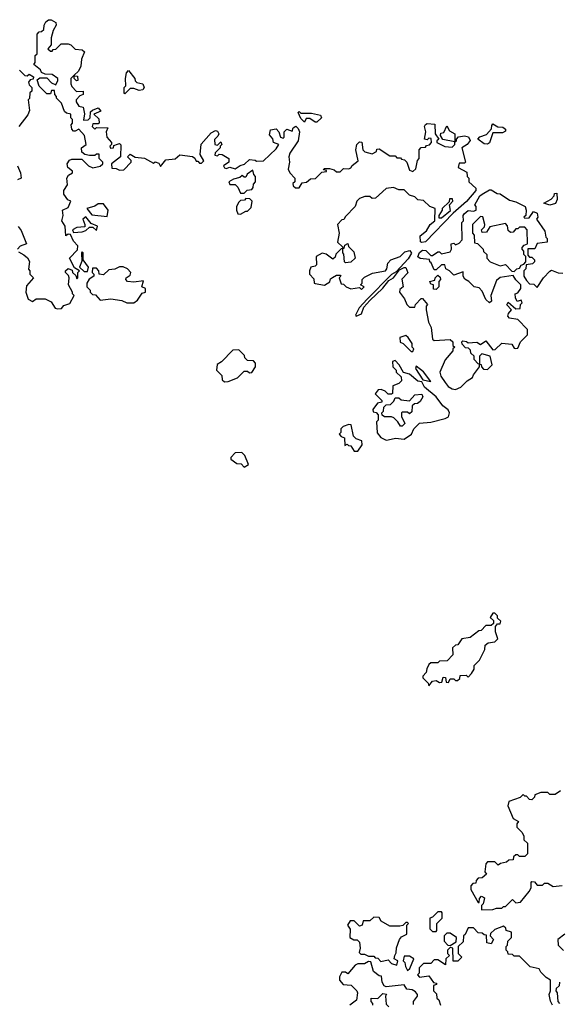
# Model space of a CAD drawing. Extents: x 2494106 to 2685573, y 758056 to 915185.
# Tile 284 of 507: x 2609522 to 2612559, y 855150 to 860686. Entities that reach past the tile are written whole.
import ezdxf

# ---------------------------------------------------------------- set-up
doc = ezdxf.new("R2010")
doc.units = 0

msp = doc.modelspace()

# ---------------------------------------------------------------- linework, layer by layer
at = {"layer": '0CON05XD'}
for points in [[(2609545, 859363.3), (2609566.4, 859346.4), (2609577, 859327), (2609573, 859283), (2609580, 859275), (2609580, 859255), (2609600, 859235), (2609560.7, 859189.3), (2609556.7, 859155), (2609570, 859115), (2609595, 859102.5), (2609615, 859117.5), (2609665, 859117.5), (2609699.3, 859099.3), (2609722.5, 859065), (2609735, 859060), (2609757, 859063), (2609771.7, 859078.3), (2609805, 859090), (2609830, 859135), (2609820, 859145), (2609820, 859155), (2609797.5, 859195), (2609800, 859235), (2609797, 859247), (2609780, 859265), (2609780, 859275), (2609795, 859287.5), (2609818.3, 859278.3), (2609820, 859265), (2609838.3, 859248.3), (2609845, 859230), (2609850, 859235), (2609850, 859265), (2609860, 859275), (2609831.7, 859291.7), (2609802.5, 859345), (2609848.3, 859391.7), (2609850, 859415), (2609825, 859440), (2609808.3, 859478.3), (2609795, 859480), (2609781.7, 859471.7), (2609777.5, 859525), (2609760, 859555), (2609767.5, 859585), (2609762.5, 859615), (2609795, 859630), (2609810, 859665), (2609793.6, 859673.6), (2609770, 859705), (2609770, 859725), (2609791.7, 859758.3), (2609787.5, 859795), (2609797.5, 859812.5), (2609820, 859825), (2609820, 859835), (2609792.5, 859855), (2609790, 859875), (2609803.6, 859896.4), (2609815, 859902.5), (2609871.7, 859901.7), (2609910, 859865), (2609935, 859852.5), (2609975, 859862.5), (2609990, 859875), (2609990, 859885), (2609970, 859905), (2609970, 859930), (2609955, 859930), (2609945, 859922.5), (2609915, 859922.5), (2609888.3, 859928.3), (2609871.7, 859941.7), (2609870, 859965), (2609897.5, 859985), (2609887.5, 860035), (2609855, 860070), (2609835, 860060), (2609825, 860060), (2609815, 860070), (2609812.5, 860095), (2609820, 860105), (2609820, 860125), (2609810, 860135), (2609810, 860155), (2609785, 860160), (2609775, 860170), (2609757, 860217), (2609730, 860245), (2609730, 860255), (2609720, 860265), (2609718.3, 860288.3), (2609701.7, 860288.3), (2609695, 860270), (2609675, 860270), (2609631.7, 860311.7), (2609621.7, 860348.3), (2609635, 860360), (2609675, 860360), (2609701.7, 860331.7), (2609725, 860320), (2609737.5, 860345), (2609736.4, 860356.4), (2609705, 860377.5), (2609665, 860380), (2609645, 860390), (2609640, 860405), (2609602.5, 860435), (2609610, 860445), (2609610, 860485), (2609620, 860495), (2609620, 860605), (2609631.7, 860618.3), (2609645, 860620), (2609658.3, 860631.7), (2609660, 860655), (2609670, 860675), (2609683.8, 860686.2), (2609700, 860685), (2609725, 860670), (2609727.5, 860655), (2609710, 860625), (2609700, 860585), (2609700, 860545), (2609681.7, 860521.7), (2609695, 860510), (2609705, 860510), (2609711.7, 860518.3), (2609725, 860520), (2609755, 860550), (2609795, 860550), (2609810, 860545), (2609835, 860520), (2609875, 860517.5), (2609887.5, 860505), (2609870, 860465), (2609867.5, 860425), (2609853, 860397), (2609830, 860375), (2609830, 860370), (2609848.3, 860368.3), (2609850, 860345), (2609841.7, 860341.7), (2609830, 860355), (2609830, 860370), (2609825, 860370), (2609810, 860355), (2609810, 860325), (2609815, 860310), (2609841.7, 860281.7), (2609880, 860285), (2609880, 860265), (2609861.7, 860258.3), (2609840, 860235), (2609840, 860225), (2609855, 860200), (2609880, 860195), (2609887.5, 860157.5), (2609881.7, 860121.7), (2609907.5, 860122.5), (2609920, 860135), (2609921.7, 860168.3), (2609931.7, 860178.3), (2609965, 860190), (2609978.3, 860171.7), (2609940, 860155), (2609968.3, 860128.3), (2609970, 860105), (2609965, 860100), (2609935, 860100), (2609930, 860085), (2609945, 860070), (2609955, 860080), (2610018.3, 860078.3), (2610010, 860055), (2610012.5, 860025), (2610040, 859995), (2610040, 859985), (2610030, 859975), (2610033, 859963), (2610050, 859965), (2610051.7, 859978.3), (2610073, 859987), (2610085, 859990), (2610091.7, 859981.7), (2610090, 859915), (2610040, 859875), (2610041.7, 859851.7), (2610065, 859850), (2610085, 859840), (2610108.3, 859841.7), (2610150, 859885), (2610150, 859895), (2610130, 859915), (2610145, 859930), (2610173, 859913), (2610225, 859907.5), (2610275, 859880), (2610285, 859887.5), (2610305, 859880), (2610315, 859860), (2610345, 859897.5), (2610397, 859903), (2610423, 859927), (2610495, 859917.5), (2610508.3, 859908.3), (2610515, 859890), (2610525, 859890), (2610535, 859880), (2610545, 859880), (2610558.3, 859891.7), (2610538.3, 859928.3), (2610543.8, 859986.2), (2610600.7, 860049.3), (2610625, 860062.5), (2610635, 860060), (2610642.5, 860045), (2610638.3, 860031.7), (2610618.3, 860011.7), (2610620, 859985), (2610635, 859980), (2610655, 860000), (2610660, 859985), (2610650, 859975), (2610650, 859965), (2610621.7, 859938.3), (2610620, 859925), (2610635, 859920), (2610645, 859930), (2610661.7, 859928.3), (2610700, 859905), (2610700, 859885), (2610670, 859865), (2610675, 859852.5), (2610685, 859850), (2610705, 859857.5), (2610735, 859847.5), (2610763, 859867), (2610787, 859873), (2610815, 859900), (2610847, 859897), (2610855, 859890), (2610895, 859892.5), (2610965, 859960), (2610980, 859985), (2610950, 859995), (2610947, 860017), (2610928.3, 860038.3), (2610933.6, 860066.4), (2610965, 860072.5), (2610980, 860055), (2610990, 860025), (2611005, 860020), (2611010, 860025), (2611010, 860055), (2611025, 860070), (2611055, 860060), (2611061.7, 860078.3), (2611077, 860087), (2611090, 860075), (2611097.5, 860055), (2611090, 860005), (2611043.3, 859935), (2611036.7, 859915), (2611040, 859885), (2611032.5, 859845), (2611042.5, 859825), (2611070, 859795), (2611070, 859775), (2611060, 859765), (2611061.7, 859751.7), (2611075, 859740), (2611095, 859740), (2611111.7, 859768.3), (2611137, 859773), (2611158.3, 859791.7), (2611187, 859793), (2611221.7, 859828.3), (2611248.3, 859831.7), (2611248.3, 859838.3), (2611231.7, 859841.7), (2611235, 859850), (2611265, 859850), (2611291.7, 859841.7), (2611305, 859830), (2611325, 859830), (2611345, 859850), (2611375, 859847.5), (2611386.4, 859853.6), (2611393.6, 859866.4), (2611427, 859893), (2611413.8, 859955), (2611420, 859985), (2611435, 860000), (2611448.3, 859998.3), (2611453.3, 859955), (2611465, 859942.5), (2611505, 859932.5), (2611530, 859945), (2611531.7, 859958.3), (2611545, 859960), (2611605, 859920), (2611635, 859920), (2611645, 859910), (2611665, 859910), (2611671.7, 859901.7), (2611688.3, 859898.3), (2611700, 859885), (2611715, 859840), (2611735, 859832.5), (2611751.7, 859848.3), (2611760, 859895), (2611770, 859905), (2611770, 859955), (2611781.7, 859968.3), (2611805, 859970), (2611811.7, 859978.3), (2611828.3, 859981.7), (2611840, 859995), (2611838.3, 860018.3), (2611825, 860020), (2611815, 860010), (2611800, 860015), (2611807.5, 860055), (2611800, 860085), (2611805, 860097.5), (2611815, 860102.5), (2611858.3, 860098.3), (2611860, 860045), (2611880, 860015), (2611870, 860005), (2611870, 859995), (2611915, 859972.5), (2611955, 859970), (2611970, 859985), (2611970, 860000), (2611903, 860013), (2611890, 860035), (2611891.7, 860048.3), (2611908.3, 860051.7), (2611925, 860090), (2611941.7, 860061.7), (2611970, 860045), (2611970, 860000), (2611980, 860005), (2611980, 860015), (2611991.7, 860028.3), (2612025, 860032.5), (2612048.3, 860028.3), (2612057, 860007), (2612040, 859985), (2612010, 859965), (2612030, 859885), (2612025, 859880), (2611995, 859880), (2611990, 859855), (2612038.3, 859828.3), (2612040, 859805), (2612050, 859795), (2612050, 859775), (2612089.3, 859739.3), (2612088.8, 859725), (2612036.7, 859663.3), (2611961.7, 859598.3), (2611805, 859436.7), (2611785, 859432.5), (2611777.5, 859437.5), (2611775, 859470), (2611811.7, 859498.3), (2611832.5, 859535), (2611857.5, 859555), (2611860, 859625), (2611830, 859635), (2611795, 859670), (2611763, 859673), (2611745, 859690), (2611715, 859700), (2611685, 859730), (2611655, 859730), (2611625, 859742.5), (2611585, 859737.5), (2611525, 859682.5), (2611505, 859680), (2611491.7, 859691.7), (2611465, 859692.5), (2611435, 859680), (2611420, 859665), (2611410, 859635), (2611355, 859580), (2611346.4, 859563.6), (2611335, 859560), (2611310, 859535), (2611320, 859485), (2611310, 859435), (2611338.3, 859408.3), (2611340, 859400), (2611348.3, 859401.7), (2611351.7, 859418.3), (2611368.3, 859428.3), (2611371.7, 859411.7), (2611401.7, 859381.7), (2611410, 859345), (2611385, 859322.5), (2611355, 859320), (2611350, 859325), (2611347, 859367), (2611340, 859375), (2611340, 859400), (2611331.7, 859398.3), (2611301.7, 859368.3), (2611298.3, 859351.7), (2611285, 859340), (2611247, 859367), (2611225, 859372.5), (2611190, 859355), (2611191.7, 859308.3), (2611185, 859300), (2611160, 859295), (2611152.5, 859275), (2611152.5, 859255), (2611178.3, 859228.3), (2611180, 859205), (2611185, 859202.5), (2611237, 859193), (2611268.3, 859211.7), (2611271.7, 859228.3), (2611283, 859237), (2611305, 859250), (2611325, 859250), (2611330, 859245), (2611320, 859235), (2611331.7, 859201.7), (2611345, 859200), (2611360, 859185), (2611385, 859173.3), (2611435, 859180), (2611445, 859170), (2611460, 859185), (2611440, 859195), (2611450, 859205), (2611450, 859225), (2611461.7, 859238.3), (2611508.3, 859261.7), (2611580, 859275), (2611587.5, 859285), (2611593, 859317), (2611610, 859335), (2611662.5, 859355), (2611689.3, 859380.7), (2611717.5, 859387.5), (2611726.4, 859373.6), (2611708.8, 859341.2), (2611641.7, 859268.3), (2611615, 859253.3), (2611476.7, 859115)], [(2609521.7, 860401.7), (2609551.7, 860371.7), (2609565, 860370), (2609575, 860380), (2609600, 860365), (2609598.3, 860351.7), (2609581.7, 860348.3), (2609572.5, 860335), (2609575, 860320), (2609590, 860305), (2609590, 860285), (2609580, 860275), (2609577, 860243), (2609570, 860235), (2609577.5, 860175), (2609568.3, 860151.7), (2609517.5, 860085)], [(2610115, 860270), (2610110, 860275), (2610110, 860305), (2610120, 860315), (2610117.5, 860355), (2610123, 860387), (2610135, 860400), (2610170, 860355), (2610171.7, 860341.7), (2610182.5, 860332.5), (2610216.1, 860326.1), (2610222.5, 860305), (2610215, 860292.5), (2610195, 860287.5), (2610165, 860300), (2610145, 860300), (2610115, 860270)], [(2611195, 860110), (2611185, 860110), (2611155, 860130), (2611135, 860130), (2611125, 860110), (2611105, 860130), (2611090, 860165), (2611095, 860170), (2611105, 860160), (2611165, 860160), (2611215, 860150), (2611220, 860135), (2611195, 860110)], [(2612155, 859986.7), (2612135, 859987.5), (2612100, 860015), (2612111.7, 860028.3), (2612149.3, 860040.7), (2612177, 860073), (2612178.3, 860091.7), (2612185, 860100), (2612213, 860083), (2612241.7, 860081.7), (2612255, 860070), (2612255, 860060), (2612239.3, 860050.7), (2612185, 860050), (2612165, 859993.3), (2612155, 859986.7)], [(2609510, 859865), (2609527.5, 859825), (2609530, 859795), (2609510, 859785)], [(2610785, 859710), (2610803, 859727), (2610828.3, 859731.7), (2610837, 859743), (2610838.3, 859761.7), (2610850, 859775), (2610850, 859805), (2610840, 859815), (2610835, 859840), (2610801.7, 859818.3), (2610795, 859800), (2610785, 859800), (2610775, 859810), (2610761.7, 859798.3), (2610725, 859790), (2610700, 859775), (2610705, 859760), (2610735, 859760), (2610750, 859745), (2610765, 859710), (2610785, 859710)], [(2611476.7, 859115), (2611433.4, 859066.6), (2611412.5, 859025), (2611415, 859020), (2611445, 859032.5), (2611459.3, 859070.7), (2611492, 859108), (2611565, 859177.5), (2611600, 859220), (2611626.7, 859235), (2611660, 859280), (2611685, 859293.3), (2611695, 859292.5), (2611707, 859263), (2611673, 859227), (2611680, 859185), (2611661.7, 859168.3), (2611660, 859155), (2611687, 859117), (2611700, 859085), (2611715, 859070), (2611745, 859070), (2611750, 859085), (2611781.7, 859118.3), (2611788.3, 859118.3), (2611817.5, 859085), (2611810, 859075), (2611810, 859055), (2611822.5, 858985), (2611837.5, 858955), (2611845, 858890), (2611855, 858882.5), (2611945, 858887.5), (2611960, 858875), (2611960, 858855), (2611970, 858845), (2611960, 858835), (2611960, 858825), (2611916.2, 858773.8), (2611886.7, 858705), (2611891.7, 858681.7), (2611916.4, 858646.4), (2611934, 858624), (2611955, 858610), (2611975, 858607.5), (2612005, 858620), (2612040, 858655), (2612070, 858675), (2612075, 858690), (2612110, 858735), (2612110, 858750), (2612101.7, 858751.7), (2612080, 858775), (2612080, 858795), (2612061.7, 858811.7), (2612058.3, 858828.3), (2612048.3, 858838.3), (2612031.7, 858841.7), (2612011.7, 858861.7), (2612010, 858875), (2612015, 858880), (2612037, 858877), (2612045, 858870), (2612095, 858872.5), (2612115, 858860), (2612145, 858880), (2612185, 858830), (2612198.3, 858831.7), (2612235, 858867.5), (2612291.7, 858861.7), (2612305, 858840), (2612315, 858837.5), (2612325, 858840), (2612340, 858875), (2612380, 858915), (2612380, 858945), (2612325, 859000), (2612278.3, 859008.3), (2612268.3, 859018.3), (2612272.5, 859035), (2612290, 859055), (2612263, 859083), (2612271.7, 859098.3), (2612315, 859060), (2612338.3, 859061.7), (2612340, 859085), (2612350, 859095), (2612345, 859110), (2612321.7, 859101.7), (2612313, 859123), (2612310, 859145), (2612325, 859150), (2612342.5, 859175), (2612342.5, 859195), (2612313.6, 859223.6), (2612298.3, 859248.3), (2612225, 859237.5), (2612205, 859220), (2612172.5, 859135), (2612177, 859103), (2612165, 859093.8), (2612145, 859113.3), (2612125, 859160), (2612108.3, 859178.3), (2612080, 859185), (2612050, 859215), (2612027, 859227), (2612017.5, 859245), (2612018.3, 859268.3), (2611965, 859250), (2611940, 859275), (2611920, 859285), (2611915, 859307.5), (2611895, 859307.5), (2611865, 859280), (2611855, 859280), (2611838.3, 859318.3), (2611830, 859325), (2611828.3, 859338.3), (2611775, 859342.5), (2611762.5, 859352.5), (2611772.3, 859377.7), (2611789.3, 859390.7), (2611808.3, 859388.3), (2611835, 859360), (2611845, 859360), (2611875, 859380), (2611885, 859380), (2611895, 859370), (2611945, 859380), (2611952.5, 859395), (2611950, 859425), (2611965, 859430), (2611975, 859420), (2611995, 859430), (2612011.7, 859448.3), (2612010, 859545), (2612020, 859555), (2612017.5, 859585), (2612022.5, 859595), (2612045, 859612.5), (2612075, 859610), (2612090, 859615), (2612090, 859635), (2612082.5, 859645), (2612112, 859695), (2612124.4, 859705.6), (2612165, 859730), (2612175, 859728.8), (2612208.3, 859708.3), (2612225, 859707.5), (2612278.3, 859671.7), (2612315, 859662.5), (2612366.4, 859636.4), (2612372.5, 859615), (2612370, 859585), (2612360, 859575), (2612365, 859570), (2612388.3, 859571.7), (2612413, 859607), (2612435, 859597.5), (2612437.5, 859575), (2612430, 859565), (2612477, 859497), (2612483, 859463), (2612490, 859455), (2612490, 859435), (2612435, 859427.5), (2612421.7, 859398.3), (2612381.7, 859398.3), (2612381.7, 859361.7), (2612391.7, 859351.7), (2612405, 859350), (2612420, 859335), (2612420, 859325), (2612407, 859313), (2612371.7, 859308.3), (2612370, 859285), (2612360, 859275), (2612360, 859245), (2612375, 859220), (2612391.7, 859201.7), (2612415, 859200), (2612435, 859180), (2612470, 859235), (2612505, 859272.5), (2612515, 859277.5), (2612553, 859263), (2612578.3, 859261.7)], [(2612505, 859644), (2612472.5, 859655), (2612513, 859677), (2612530, 859695), (2612531.7, 859708.3), (2612545, 859710), (2612547.5, 859675), (2612536.7, 859653.3), (2612505, 859644)], [(2610765, 859592.5), (2610795, 859610), (2610805, 859610), (2610825, 859630), (2610830, 859665), (2610818.3, 859678.3), (2610795, 859680), (2610788.3, 859671.7), (2610765, 859670), (2610755, 859660), (2610743.3, 859635), (2610742.5, 859615), (2610750, 859595), (2610765, 859592.5)], [(2611881.7, 859571.7), (2611895, 859572.5), (2611947, 859613), (2611940, 859645), (2611960, 859665), (2611958.3, 859678.3), (2611941.7, 859678.3), (2611938.3, 859661.7), (2611900, 859625), (2611900, 859615), (2611880, 859585), (2611881.7, 859571.7)], [(2610015, 859580), (2610020, 859615), (2609995, 859650), (2609965, 859650), (2609945, 859637.5), (2609900, 859625), (2609928.3, 859588.3), (2610015, 859580)], [(2609825, 859490), (2609875, 859492.5), (2609895, 859500), (2609915, 859520), (2609935, 859520), (2609955, 859500), (2609960, 859525), (2609925, 859540), (2609895, 859577.5), (2609877.5, 859565), (2609890, 859535), (2609888.3, 859521.7), (2609845, 859517.5), (2609820, 859505), (2609825, 859490)], [(2612305, 859270), (2612320, 859285), (2612335, 859290), (2612343.6, 859306.4), (2612358.3, 859311.7), (2612370, 859325), (2612370, 859355), (2612360, 859365), (2612360, 859385), (2612350, 859395), (2612350, 859405), (2612361.7, 859418.3), (2612380, 859425), (2612377.5, 859505), (2612365, 859520), (2612335, 859520), (2612325, 859510), (2612315, 859510), (2612298.3, 859491.7), (2612285, 859490), (2612271.7, 859501.7), (2612267, 859527), (2612255, 859540), (2612168.3, 859521.7), (2612148.3, 859491.7), (2612125, 859490), (2612120, 859505), (2612138.3, 859521.7), (2612140, 859535), (2612128.3, 859578.3), (2612115, 859580), (2612070, 859535), (2612070, 859485), (2612080, 859475), (2612081.7, 859431.7), (2612098.3, 859428.3), (2612130, 859395), (2612133, 859383), (2612150, 859365), (2612150, 859345), (2612170, 859325), (2612225, 859302.5), (2612255, 859310), (2612291.7, 859271.7), (2612305, 859270)], [(2609513.6, 859523.6), (2609530.7, 859500.7), (2609560, 859425), (2609525, 859412.5), (2609510, 859395)], [(2609515, 859380), (2609545, 859363.3)], [(2609905, 859270), (2609910, 859295), (2609880, 859335), (2609880, 859375), (2609875, 859380), (2609870, 859375), (2609871.7, 859328.3), (2609860, 859295), (2609885, 859270), (2609905, 859270)], [(2610165, 859093.3), (2610185, 859110), (2610211.7, 859148.3), (2610230, 859155), (2610230, 859175), (2610210, 859185), (2610218.3, 859218.3), (2610165, 859210), (2610130, 859215), (2610120, 859225), (2610122.5, 859235), (2610145, 859250), (2610147.5, 859265), (2610130, 859285), (2610105, 859297.5), (2610085, 859297.5), (2610057, 859283), (2610025, 859280), (2609995, 859252.5), (2609970, 859255), (2609967.5, 859275), (2609955, 859290), (2609931.7, 859288.3), (2609930, 859265), (2609940, 859255), (2609940, 859245), (2609913.3, 859226.7), (2609900, 859205), (2609900, 859185), (2609920, 859165), (2609920, 859155), (2609931.7, 859141.7), (2609948.3, 859138.3), (2609975, 859110), (2610035, 859117.5), (2610097, 859107), (2610125, 859093.3), (2610165, 859093.3)], [(2611865, 859170), (2611851.7, 859171.7), (2611850, 859195), (2611835, 859200), (2611830, 859215), (2611858.3, 859221.7), (2611860, 859235), (2611875, 859250), (2611888.3, 859238.3), (2611890, 859225), (2611880, 859215), (2611880, 859185), (2611865, 859170)], [(2611735, 858820), (2611740, 858835), (2611730, 858845), (2611730, 858865), (2611708.3, 858898.3), (2611695, 858910), (2611661.7, 858898.3), (2611663.6, 858873.6), (2611680, 858865), (2611725, 858820), (2611735, 858820)], [(2610675, 858650), (2610695, 858652.5), (2610748.3, 858671.7), (2610785, 858710), (2610805, 858710), (2610815, 858700), (2610828.3, 858701.7), (2610850, 858735), (2610850, 858755), (2610838.3, 858768.3), (2610805, 858770), (2610790, 858785), (2610788.3, 858798.3), (2610755, 858830), (2610721.7, 858828.3), (2610658.3, 858761.7), (2610633, 858747), (2610630, 858715), (2610660, 858685), (2610661.7, 858661.7), (2610675, 858650)], [(2611585, 858322.5), (2611595, 858323.3), (2611637, 858333), (2611685, 858327.5), (2611727.5, 858355), (2611740, 858385), (2611771.7, 858418.3), (2611835, 858422.5), (2611916.4, 858443.6), (2611936.1, 858453.9), (2611940, 858475), (2611933, 858493), (2611904.1, 858514.1), (2611866.7, 858565), (2611800.7, 858620.7), (2611785, 858650), (2611763, 858653), (2611715, 858692.5), (2611681.7, 858701.7), (2611657.5, 858745), (2611635, 858770), (2611620, 858765), (2611622.5, 858735), (2611640, 858715), (2611640, 858705), (2611668.3, 858678.3), (2611670, 858655), (2611655, 858640), (2611621.7, 858628.3), (2611620, 858585), (2611615, 858580), (2611595, 858580), (2611578.3, 858598.3), (2611557, 858607), (2611540, 858605), (2611523, 858583), (2611560, 858545), (2611560, 858535), (2611535, 858530), (2611510, 858495), (2611511.7, 858481.7), (2611528.3, 858478.3), (2611540, 858465), (2611540, 858435), (2611530, 858425), (2611533, 858363), (2611555, 858337.5), (2611585, 858322.5)], [(2612155, 858720), (2612180, 858745), (2612170, 858795), (2612122.5, 858807.5), (2612110, 858795), (2612110, 858750), (2612118.3, 858748.3), (2612120, 858735), (2612131.7, 858721.7), (2612155, 858720)], [(2611835, 858652.5), (2611795, 858706.2), (2611752.5, 858737.5), (2611750, 858725), (2611791.7, 858661.7), (2611835, 858652.5)], [(2611675, 858400), (2611665, 858400), (2611650, 858425), (2611627, 858447), (2611615, 858452.5), (2611575, 858452.5), (2611561.7, 858461.7), (2611560, 858475), (2611570, 858485), (2611571.7, 858508.3), (2611585, 858520), (2611608.3, 858521.7), (2611628.3, 858541.7), (2611635, 858560), (2611655, 858560), (2611668.3, 858548.3), (2611715, 858542.5), (2611745, 858577.5), (2611785, 858580), (2611790, 858565), (2611775, 858540), (2611761.7, 858528.3), (2611743, 858527), (2611730, 858515), (2611728.3, 858481.7), (2611715, 858470), (2611705, 858480), (2611675, 858480), (2611670, 858475), (2611670, 858455), (2611690, 858415), (2611675, 858400)], [(2611425, 858260), (2611450, 858295), (2611448.3, 858318.3), (2611415, 858330), (2611400, 858345), (2611388.3, 858408.3), (2611375, 858410), (2611341.7, 858398.3), (2611330, 858385), (2611330, 858365), (2611320, 858355), (2611331.7, 858341.7), (2611350, 858335), (2611351.7, 858291.7), (2611365, 858300), (2611371.7, 858291.7), (2611385, 858290), (2611405, 858260), (2611425, 858260)], [(2610785, 858170), (2610810, 858185), (2610790, 858235), (2610771.7, 858251.7), (2610735, 858250), (2610710, 858225), (2610710, 858215), (2610745, 858190), (2610768.3, 858188.3), (2610785, 858170)], [(2611825, 856940), (2611845, 856967.5), (2611865, 856970), (2611885, 856960), (2611898.3, 856961.7), (2611905, 856990), (2611918.3, 856988.3), (2611921.7, 856961.7), (2611935, 856960), (2611945, 856980), (2611965, 856980), (2611975, 856970), (2611985, 856970), (2611998.3, 856981.7), (2612001.7, 856998.3), (2612035, 857000), (2612045, 856990), (2612065, 857010), (2612080, 857035), (2612080, 857055), (2612110, 857085), (2612140, 857145), (2612141.7, 857168.3), (2612158.3, 857181.7), (2612195, 857187.5), (2612212.5, 857205), (2612200, 857245), (2612200, 857275), (2612211.7, 857288.3), (2612225, 857290), (2612230, 857305), (2612211.7, 857321.7), (2612210, 857335), (2612195, 857350), (2612185, 857350), (2612170, 857325), (2612188.3, 857308.3), (2612188.3, 857291.7), (2612175, 857280), (2612145, 857280), (2612118.3, 857251.7), (2612105, 857250), (2612057, 857213), (2612010, 857205), (2611988.3, 857171.7), (2611975, 857170), (2611957.5, 857155), (2611960, 857115), (2611928.3, 857081.7), (2611885, 857080), (2611875, 857070), (2611835, 857070), (2611825, 857060), (2611813, 857037), (2611810, 857015), (2611790, 856995), (2611790, 856985), (2611820, 856955), (2611825, 856940)], [(2612565, 856350), (2612535, 856330), (2612505, 856330), (2612495, 856340), (2612455, 856340), (2612421.7, 856328.3), (2612420, 856315), (2612405, 856300), (2612391.7, 856301.7), (2612375, 856320), (2612365, 856320), (2612355, 856330), (2612338.3, 856311.7), (2612275, 856290), (2612270, 856265), (2612300, 856195), (2612328.3, 856178.3), (2612320, 856165), (2612320, 856145), (2612350, 856115), (2612360, 856095), (2612360, 856075), (2612380, 856055), (2612380, 855995), (2612365, 855980), (2612335, 855980), (2612325, 855990), (2612315, 855990), (2612301.7, 855978.3), (2612298.3, 855961.7), (2612275, 855960), (2612261.7, 855948.3), (2612228.3, 855941.7), (2612215, 855932.5), (2612195, 855950), (2612155, 855950), (2612145, 855940), (2612140, 855895), (2612148.3, 855881.7), (2612125, 855860), (2612101.7, 855858.3), (2612090, 855845), (2612088.3, 855831.7), (2612071.7, 855828.3), (2612060, 855815), (2612060, 855795), (2612101.7, 855721.7), (2612108.3, 855721.7), (2612110, 855745), (2612121.7, 855758.3), (2612138.3, 855748.3), (2612135, 855740), (2612130, 855715), (2612120, 855705), (2612121.7, 855681.7)], [(2612121.7, 855681.7), (2612185, 855682.5), (2612205, 855690), (2612235, 855690), (2612245, 855700), (2612255, 855700), (2612295, 855740), (2612315, 855720), (2612340, 855725), (2612390, 855785), (2612400, 855805), (2612400, 855835), (2612405, 855840), (2612418.3, 855838.3), (2612435, 855820), (2612465, 855820), (2612475, 855830), (2612495, 855830), (2612525, 855812.5), (2612575, 855817.5)], [(2611865, 855560), (2611870, 855565), (2611870, 855605), (2611900, 855635), (2611900, 855665), (2611895, 855670), (2611875, 855670), (2611845, 855640), (2611830, 855635), (2611830, 855575), (2611845, 855560), (2611865, 855560)], [(2611645, 855370), (2611650, 855395), (2611630, 855405), (2611632.5, 855425), (2611641.7, 855438.3), (2611643, 855467), (2611660, 855515), (2611670.7, 855529.3), (2611700, 855545), (2611700, 855595), (2611710, 855605), (2611705, 855610), (2611695, 855610), (2611677.5, 855592.5), (2611661.7, 855588.3), (2611605, 855590), (2611557, 855617), (2611545, 855637.5), (2611515, 855640), (2611491.7, 855618.3), (2611455, 855620), (2611450, 855595), (2611435, 855590), (2611405, 855620), (2611381.7, 855618.3), (2611367.5, 855595), (2611381.7, 855571.7), (2611380, 855525), (2611403, 855513), (2611421.7, 855511.7), (2611435, 855500), (2611437.5, 855465), (2611431.7, 855441.7), (2611442.5, 855432.5), (2611461.7, 855431.7), (2611485, 855420), (2611515, 855420), (2611521.7, 855411.7), (2611538.3, 855408.3), (2611555, 855390), (2611595, 855400), (2611615, 855380), (2611645, 855370)], [(2612520, 855145), (2612508.3, 855168.3), (2612502.5, 855205), (2612510, 855225), (2612510, 855285), (2612485, 855300), (2612455, 855330), (2612445, 855350), (2612395, 855360), (2612335, 855420), (2612305, 855420), (2612295, 855430), (2612271.7, 855431.7), (2612270, 855445), (2612260, 855455), (2612260, 855475), (2612267, 855483), (2612270, 855505), (2612290, 855525), (2612290, 855555), (2612260, 855565), (2612258.3, 855578.3), (2612245, 855590), (2612195, 855570), (2612171.7, 855548.3), (2612170, 855535), (2612187.5, 855515), (2612175, 855490), (2612150, 855495), (2612148.3, 855538.3), (2612135, 855540), (2612125, 855550), (2612101.7, 855551.7), (2612075, 855580), (2612045, 855580), (2612028.3, 855541.7), (2612020, 855535), (2612018.3, 855501.7), (2611990, 855475), (2611990, 855435), (2612010, 855415), (2611988.3, 855391.7), (2611961.7, 855391.7), (2611960, 855465), (2611945, 855470), (2611930, 855455), (2611930, 855435), (2611940, 855425), (2611920, 855405), (2611918.3, 855371.7), (2611875, 855400), (2611855, 855400), (2611835, 855380), (2611795, 855380), (2611770, 855355), (2611770, 855325), (2611760, 855315), (2611771.7, 855301.7), (2611825, 855310), (2611851.7, 855271.7), (2611868.3, 855268.3), (2611868.3, 855261.7), (2611850, 855255), (2611850, 855225), (2611868.3, 855208.3), (2611870, 855185), (2611880, 855175), (2611890, 855145)], [(2611945, 855480), (2611978.3, 855501.7), (2611980, 855525), (2611945, 855550), (2611925, 855550), (2611910, 855535), (2611910, 855505), (2611931.7, 855481.7), (2611945, 855480)], [(2612590, 855545), (2612550, 855515), (2612551.7, 855481.7), (2612581.7, 855451.7)], [(2611738.3, 855148.3), (2611737.5, 855165), (2611760, 855195), (2611760, 855205), (2611749.3, 855219.3), (2611731.7, 855231.7), (2611700, 855235), (2611685, 855260), (2611585, 855247.5), (2611573.6, 855253.6), (2611562.5, 855275), (2611558.3, 855308.3), (2611545, 855310), (2611512.5, 855335), (2611498.3, 855388.3), (2611485, 855390), (2611463, 855377), (2611425, 855377.5), (2611410.7, 855369.3), (2611368.3, 855321.7), (2611355, 855330), (2611335, 855330), (2611322.5, 855305), (2611322.5, 855285), (2611341.7, 855261.7), (2611388.3, 855258.3), (2611420, 855225), (2611422.5, 855215), (2611417, 855173), (2611380, 855145)], [(2611705, 855340), (2611718.3, 855351.7), (2611740, 855405), (2611715, 855420), (2611685, 855420), (2611680, 855395), (2611690, 855385), (2611693, 855363), (2611705, 855340)], [(2612560, 855275), (2612557, 855253), (2612541.7, 855238.3), (2612540, 855225), (2612547.5, 855215), (2612550, 855165), (2612560, 855155)], [(2611510, 855145), (2611510, 855155), (2611500, 855165), (2611500, 855185), (2611537, 855183), (2611565, 855210), (2611587, 855207), (2611580, 855195), (2611585, 855150), (2611600, 855135)]]:
    msp.add_lwpolyline(points, dxfattribs=at)

doc.saveas('drawing.dxf')
